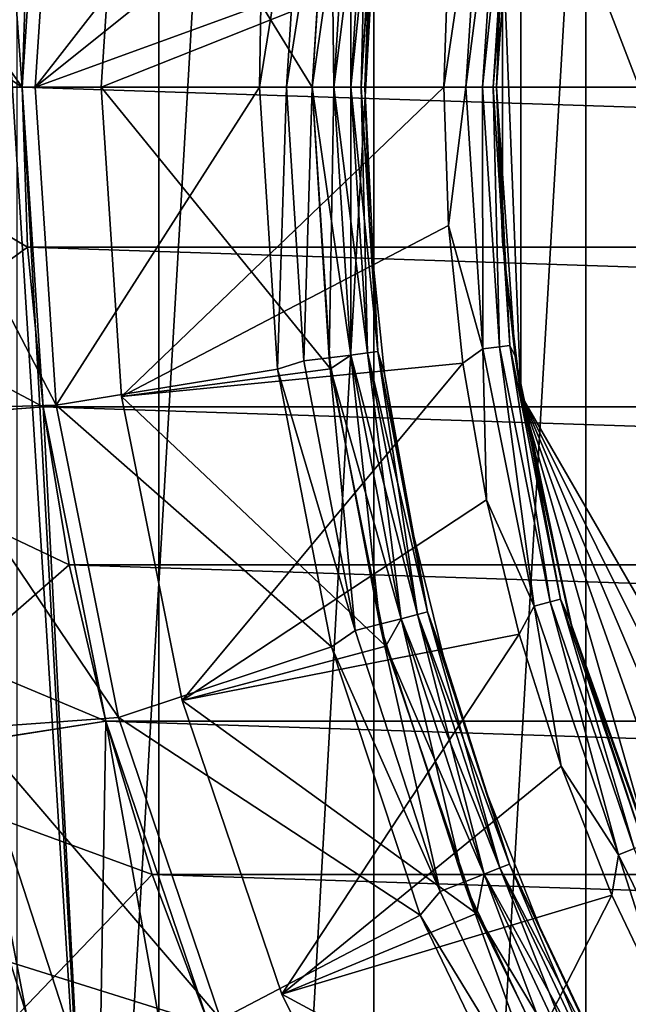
# Model space of a CAD drawing. Header units: millimetres. Extents: x -139 to 106, y -8 to 139.
# Tile 252 of 459: x -9.31 to -7, y 66.81 to 70.54. Entities that reach past the tile are written whole.
import ezdxf

# ---------------------------------------------------------------- set-up
doc = ezdxf.new("R2010")
doc.units = ezdxf.units.MM
doc.header["$LTSCALE"] = 53.842063
for name, color, linetype in [('156', 7, 'CONTINUOUS'), ('157', 7, 'CONTINUOUS'), ('160', 7, 'CONTINUOUS'), ('161', 7, 'CONTINUOUS'), ('162', 7, 'CONTINUOUS'), ('163', 7, 'CONTINUOUS'), ('164', 7, 'CONTINUOUS'), ('269', 7, 'CONTINUOUS'), ('271', 7, 'CONTINUOUS'), ('277', 7, 'CONTINUOUS'), ('278', 7, 'CONTINUOUS'), ('279', 7, 'CONTINUOUS'), ('284', 7, 'CONTINUOUS'), ('285', 7, 'CONTINUOUS'), ('286', 7, 'CONTINUOUS'), ('287', 7, 'CONTINUOUS'), ('288', 7, 'CONTINUOUS'), ('289', 7, 'CONTINUOUS'), ('290', 7, 'CONTINUOUS'), ('291', 7, 'CONTINUOUS'), ('292', 7, 'CONTINUOUS'), ('293', 7, 'CONTINUOUS'), ('294', 7, 'CONTINUOUS'), ('295', 7, 'CONTINUOUS'), ('296', 7, 'CONTINUOUS'), ('297', 7, 'CONTINUOUS'), ('298', 7, 'CONTINUOUS'), ('299', 7, 'CONTINUOUS'), ('300', 7, 'CONTINUOUS'), ('39', 7, 'CONTINUOUS'), ('497', 7, 'CONTINUOUS'), ('499', 7, 'CONTINUOUS'), ('96', 7, 'CONTINUOUS')]:
    doc.layers.add(name, color=color, linetype=linetype)

msp = doc.modelspace()

# ---------------------------------------------------------------- linework, layer by layer
at = {"layer": '156', "color": 7, "linetype": 'CONTINUOUS', "true_color": 0x33ccff}
for points in [[(-9.2801, 70.8961, -40), (9.3, 70.2879, -40), (-9.3, 70.2879, -40), (-9.2801, 70.8961, -40)], [(9.2801, 70.8961, -40), (9.3, 70.2879, -40), (-9.2801, 70.8961, -40), (9.2801, 70.8961, -40)], [(-9.3, 70.2879, -40), (9.3, 70.2879, -40), (9.2801, 69.6797, -40), (-9.3, 70.2879, -40)], [(-9.2801, 69.6797, -40), (-9.3, 70.2879, -40), (9.2801, 69.6797, -40), (-9.2801, 69.6797, -40)], [(-9.2204, 69.074, -40), (-9.2801, 69.6797, -40), (9.2204, 69.074, -40), (-9.2204, 69.074, -40)], [(9.2204, 69.074, -40), (-9.2801, 69.6797, -40), (9.2801, 69.6797, -40), (9.2204, 69.074, -40)], [(-9.1213, 68.4735, -40), (-9.2204, 69.074, -40), (9.1213, 68.4735, -40), (-9.1213, 68.4735, -40)], [(9.1213, 68.4735, -40), (-9.2204, 69.074, -40), (9.2204, 69.074, -40), (9.1213, 68.4735, -40)], [(-8.9831, 67.8809, -40), (-9.1213, 68.4735, -40), (8.9831, 67.8809, -40), (-8.9831, 67.8809, -40)], [(8.9831, 67.8809, -40), (-9.1213, 68.4735, -40), (9.1213, 68.4735, -40), (8.9831, 67.8809, -40)], [(-8.8065, 67.2985, -40), (-8.9831, 67.8809, -40), (8.8065, 67.2985, -40), (-8.8065, 67.2985, -40)], [(8.8065, 67.2985, -40), (-8.9831, 67.8809, -40), (8.9831, 67.8809, -40), (8.8065, 67.2985, -40)], [(-8.5921, 66.7289, -40), (-8.8065, 67.2985, -40), (8.5921, 66.7289, -40), (-8.5921, 66.7289, -40)], [(8.5921, 66.7289, -40), (-8.8065, 67.2985, -40), (8.8065, 67.2985, -40), (8.5921, 66.7289, -40)]]:
    msp.add_3dface(points, dxfattribs=at)
at = {"layer": '157', "color": 7, "linetype": 'CONTINUOUS', "true_color": 0x33ccff}
for points in [[(-9.3, 70.2879, -40), (-9.2801, 69.6797, -40), (-10.3, 70.2879, -39), (-9.3, 70.2879, -40)], [(-10.3, 70.2879, -39), (-9.2801, 69.6797, -40), (-10.2188, 68.997, -39), (-10.3, 70.2879, -39)], [(-9.2801, 69.6797, -40), (-9.2204, 69.074, -40), (-10.2188, 68.997, -39), (-9.2801, 69.6797, -40)], [(-9.2204, 69.074, -40), (-9.1213, 68.4735, -40), (-10.2188, 68.997, -39), (-9.2204, 69.074, -40)], [(-10.2188, 68.997, -39), (-9.1213, 68.4735, -40), (-9.9764, 67.7264, -39), (-10.2188, 68.997, -39)], [(-9.1213, 68.4735, -40), (-8.9831, 67.8809, -40), (-9.9764, 67.7264, -39), (-9.1213, 68.4735, -40)], [(-8.9831, 67.8809, -40), (-8.8065, 67.2985, -40), (-9.9764, 67.7264, -39), (-8.9831, 67.8809, -40)], [(-9.9764, 67.7264, -39), (-8.8065, 67.2985, -40), (-9.5767, 66.4962, -39), (-9.9764, 67.7264, -39)], [(-8.8065, 67.2985, -40), (-8.5921, 66.7289, -40), (-9.5767, 66.4962, -39), (-8.8065, 67.2985, -40)]]:
    msp.add_3dface(points, dxfattribs=at)
at = {"layer": '160', "color": 7, "linetype": 'CONTINUOUS', "true_color": 0x33ccff}
for points in [[(-9.3, 70.2879, -40), (-10.3, 70.2879, -39), (-10.2188, 71.5788, -39), (-9.3, 70.2879, -40)], [(-9.2801, 70.8961, -40), (-9.3, 70.2879, -40), (-10.2188, 71.5788, -39), (-9.2801, 70.8961, -40)]]:
    msp.add_3dface(points, dxfattribs=at)
at = {"layer": '161', "color": 7, "linetype": 'CONTINUOUS', "true_color": 0x33ccff}
for points in [[(-9.5767, 66.4961, -32), (-9.0259, 65.3258, -32), (-9.5767, 74.0796, -32), (-9.5767, 66.4961, -32)], [(-9.5767, 74.0796, -32), (-9.0259, 65.3258, -32), (-9.3, 70.2879, -32), (-9.5767, 74.0796, -32)], [(-9.2204, 71.5018, -32), (-9.5767, 74.0796, -32), (-9.3, 70.2879, -32), (-9.2204, 71.5018, -32)], [(-9.3, 70.2879, -32), (-9.0259, 65.3258, -32), (-9.2204, 69.074, -32), (-9.3, 70.2879, -32)], [(-9.2204, 69.074, -32), (-9.0259, 65.3258, -32), (-8.9831, 67.8808, -32), (-9.2204, 69.074, -32)], [(-9.0259, 65.3258, -32), (-8.3329, 64.2338, -32), (-8.9831, 67.8808, -32), (-9.0259, 65.3258, -32)], [(-8.9831, 67.8808, -32), (-8.3329, 64.2338, -32), (-8.592, 66.7289, -32), (-8.9831, 67.8808, -32)]]:
    msp.add_3dface(points, dxfattribs=at)
at = {"layer": '162', "color": 7, "linetype": 'CONTINUOUS', "true_color": 0x33ccff}
for points in [[(-9.2204, 71.5018, -32), (-9.3, 70.2879, -32), (-9.2204, 71.5018, -30), (-9.2204, 71.5018, -32)], [(-9.3, 70.2879, -32), (-9.3, 70.2879, -30), (-9.2204, 71.5018, -30), (-9.3, 70.2879, -32)]]:
    msp.add_3dface(points, dxfattribs=at)
at = {"layer": '163', "color": 7, "linetype": 'CONTINUOUS', "true_color": 0x33ccff}
for points in [[(-9.3, 70.2879, -32), (-9.2204, 69.074, -32), (-9.3, 70.2879, -30), (-9.3, 70.2879, -32)], [(-9.3, 70.2879, -30), (-9.2204, 69.074, -32), (-9.2204, 69.0739, -30), (-9.3, 70.2879, -30)], [(-9.2204, 69.074, -32), (-8.9831, 67.8808, -32), (-9.2204, 69.0739, -30), (-9.2204, 69.074, -32)], [(-9.2204, 69.0739, -30), (-8.9831, 67.8808, -32), (-8.9831, 67.8808, -30), (-9.2204, 69.0739, -30)], [(-8.9831, 67.8808, -32), (-8.592, 66.7289, -32), (-8.9831, 67.8808, -30), (-8.9831, 67.8808, -32)], [(-8.9831, 67.8808, -30), (-8.592, 66.7289, -32), (-8.592, 66.7288, -30), (-8.9831, 67.8808, -30)]]:
    msp.add_3dface(points, dxfattribs=at)
at = {"layer": '164', "color": 7, "linetype": 'CONTINUOUS', "true_color": 0x33ccff}
for points in [[(-11.4161, 71.6741, -30), (-9.3, 70.2879, -30), (-11.5, 70.2879, -30), (-11.4161, 71.6741, -30)], [(-9.2204, 71.5018, -30), (-9.3, 70.2879, -30), (-11.4161, 71.6741, -30), (-9.2204, 71.5018, -30)], [(-9.3, 70.2879, -30), (-9.2204, 69.0739, -30), (-11.5, 70.2879, -30), (-9.3, 70.2879, -30)], [(-11.5, 70.2879, -30), (-9.2204, 69.0739, -30), (-11.4161, 68.9017, -30), (-11.5, 70.2879, -30)], [(-9.2204, 69.0739, -30), (-8.9831, 67.8808, -30), (-11.4161, 68.9017, -30), (-9.2204, 69.0739, -30)], [(-11.4161, 68.9017, -30), (-8.9831, 67.8808, -30), (-11.1658, 67.5356, -30), (-11.4161, 68.9017, -30)], [(-8.9831, 67.8808, -30), (-8.592, 66.7288, -30), (-11.1658, 67.5356, -30), (-8.9831, 67.8808, -30)], [(-11.1658, 67.5356, -30), (-8.592, 66.7288, -30), (-10.7527, 66.2099, -30), (-11.1658, 67.5356, -30)]]:
    msp.add_3dface(points, dxfattribs=at)
at = {"layer": '269', "color": 7, "linetype": 'CONTINUOUS', "true_color": 0xffff99}
for points in [[(-7.4085, 71.456, 54), (-4.7159, 64.456, 54), (-4.7159, 76.1197, 54), (-7.4085, 71.456, 54)], [(-7.4771, 70.8738, 54), (-7.4085, 69.1197, 54), (-7.4085, 71.456, 54), (-7.4771, 70.8738, 54)], [(-7.4085, 69.1197, 54), (-4.7159, 64.456, 54), (-7.4085, 71.456, 54), (-7.4085, 69.1197, 54)], [(-7.5, 70.2879, 54), (-7.4771, 69.702, 54), (-7.4771, 70.8738, 54), (-7.5, 70.2879, 54)], [(-7.4771, 69.702, 54), (-7.4085, 69.1197, 54), (-7.4771, 70.8738, 54), (-7.4771, 69.702, 54)]]:
    msp.add_3dface(points, dxfattribs=at)
at = {"layer": '271', "color": 7, "linetype": 'CONTINUOUS', "true_color": 0xffff99}
for points in [[(-7.5, 70.2879, 46.2309), (-7.4771, 70.8738, 54), (-7.4301, 71.3092, 46.2309), (-7.5, 70.2879, 46.2309)], [(-7.5, 70.2879, 54), (-7.4771, 70.8738, 54), (-7.5, 70.2879, 46.2309), (-7.5, 70.2879, 54)]]:
    msp.add_3dface(points, dxfattribs=at)
at = {"layer": '277', "color": 7, "linetype": 'CONTINUOUS', "true_color": 0xffff99}
for points in [[(-7.4771, 69.702, 54), (-7.5, 70.2879, 54), (-7.4301, 69.2666, 46.2309), (-7.4771, 69.702, 54)], [(-7.5, 70.2879, 54), (-7.5, 70.2879, 46.2309), (-7.4301, 69.2666, 46.2309), (-7.5, 70.2879, 54)], [(-7.4085, 69.1197, 54), (-7.4771, 69.702, 54), (-7.4085, 69.1197, 47), (-7.4085, 69.1197, 54)], [(-7.4771, 69.702, 54), (-7.4301, 69.2666, 46.2309), (-7.4085, 69.1197, 47), (-7.4771, 69.702, 54)], [(-7.4301, 69.2666, 46.2309), (-7.2219, 68.2644, 46.2309), (-7.4085, 69.1197, 47), (-7.4301, 69.2666, 46.2309)], [(-7.4085, 69.1197, 47), (-7.2219, 68.2644, 46.2309), (-7.2104, 68.2239, 47), (-7.4085, 69.1197, 47)], [(-7.2219, 68.2644, 46.2309), (-6.8791, 67.2999, 46.2309), (-7.2104, 68.2239, 47), (-7.2219, 68.2644, 46.2309)], [(-7.2104, 68.2239, 47), (-6.8791, 67.2999, 46.2309), (-6.9044, 67.3589, 47), (-7.2104, 68.2239, 47)]]:
    msp.add_3dface(points, dxfattribs=at)
at = {"layer": '278', "color": 7, "linetype": 'CONTINUOUS', "true_color": 0xffff99}
for points in [[(-4.7159, 64.456, 47), (-7.4085, 69.1197, 47), (-5.3927, 65.0755, 47), (-4.7159, 64.456, 47)], [(-7.4085, 69.1197, 47), (-7.2104, 68.2239, 47), (-6.9044, 67.3589, 47), (-7.4085, 69.1197, 47)], [(-7.4085, 69.1197, 47), (-6.9044, 67.3589, 47), (-6.4952, 66.5379, 47), (-7.4085, 69.1197, 47)], [(-7.4085, 69.1197, 47), (-6.4952, 66.5379, 47), (-5.9888, 65.773, 47), (-7.4085, 69.1197, 47)], [(-7.4085, 69.1197, 47), (-5.9888, 65.773, 47), (-5.3927, 65.0755, 47), (-7.4085, 69.1197, 47)]]:
    msp.add_3dface(points, dxfattribs=at)
at = {"layer": '279', "color": 7, "linetype": 'CONTINUOUS', "true_color": 0xffff99}
for points in [[(-4.7159, 64.456, 54), (-7.4085, 69.1197, 54), (-7.4085, 69.1197, 47), (-4.7159, 64.456, 54)], [(-4.7159, 64.456, 47), (-4.7159, 64.456, 54), (-7.4085, 69.1197, 47), (-4.7159, 64.456, 47)]]:
    msp.add_3dface(points, dxfattribs=at)
at = {"layer": '284', "color": 7, "linetype": 'CONTINUOUS', "true_color": 0xffff99}
for points in [[(-7.7, 70.2879, 45.8845), (-7.682, 69.7624, 45.8845), (-7.6173, 70.2879, 45.9479), (-7.7, 70.2879, 45.8845)], [(-7.6173, 70.2879, 45.9479), (-7.682, 69.7624, 45.8845), (-7.5521, 69.2936, 45.9479), (-7.6173, 70.2879, 45.9479)], [(-7.6173, 70.2879, 45.9479), (-7.5521, 69.2936, 45.9479), (-7.5536, 70.2879, 46.0308), (-7.6173, 70.2879, 45.9479)], [(-7.5536, 70.2879, 46.0308), (-7.5521, 69.2936, 45.9479), (-7.489, 69.3019, 46.0308), (-7.5536, 70.2879, 46.0308)], [(-7.5536, 70.2879, 46.0308), (-7.489, 69.3019, 46.0308), (-7.5136, 70.2879, 46.1274), (-7.5536, 70.2879, 46.0308)], [(-7.5, 70.2879, 46.2309), (-7.5136, 70.2879, 46.1274), (-7.4493, 69.3072, 46.1274), (-7.5, 70.2879, 46.2309)], [(-7.5136, 70.2879, 46.1274), (-7.489, 69.3019, 46.0308), (-7.4493, 69.3072, 46.1274), (-7.5136, 70.2879, 46.1274)], [(-7.4301, 69.2666, 46.2309), (-7.5, 70.2879, 46.2309), (-7.4493, 69.3072, 46.1274), (-7.4301, 69.2666, 46.2309)], [(-7.682, 69.7624, 45.8845), (-7.6283, 69.2394, 45.8845), (-7.5521, 69.2936, 45.9479), (-7.682, 69.7624, 45.8845)], [(-7.6283, 69.2394, 45.8845), (-7.5389, 68.7213, 45.8845), (-7.5521, 69.2936, 45.9479), (-7.6283, 69.2394, 45.8845)], [(-7.5521, 69.2936, 45.9479), (-7.3578, 68.3164, 45.9479), (-7.489, 69.3019, 46.0308), (-7.5521, 69.2936, 45.9479)], [(-7.5521, 69.2936, 45.9479), (-7.5389, 68.7213, 45.8845), (-7.3578, 68.3164, 45.9479), (-7.5521, 69.2936, 45.9479)], [(-7.489, 69.3019, 46.0308), (-7.2963, 68.3329, 46.0308), (-7.4493, 69.3072, 46.1274), (-7.489, 69.3019, 46.0308)], [(-7.489, 69.3019, 46.0308), (-7.3578, 68.3164, 45.9479), (-7.2963, 68.3329, 46.0308), (-7.489, 69.3019, 46.0308)], [(-7.4301, 69.2666, 46.2309), (-7.4493, 69.3072, 46.1274), (-7.2576, 68.3432, 46.1274), (-7.4301, 69.2666, 46.2309)], [(-7.4493, 69.3072, 46.1274), (-7.2963, 68.3329, 46.0308), (-7.2576, 68.3432, 46.1274), (-7.4493, 69.3072, 46.1274)], [(-7.2219, 68.2644, 46.2309), (-7.4301, 69.2666, 46.2309), (-7.2576, 68.3432, 46.1274), (-7.2219, 68.2644, 46.2309)], [(-7.5389, 68.7213, 45.8845), (-7.4145, 68.2105, 45.8845), (-7.3578, 68.3164, 45.9479), (-7.5389, 68.7213, 45.8845)], [(-7.2963, 68.3329, 46.0308), (-6.9787, 67.3972, 46.0308), (-7.2576, 68.3432, 46.1274), (-7.2963, 68.3329, 46.0308)], [(-7.2219, 68.2644, 46.2309), (-7.2576, 68.3432, 46.1274), (-6.9417, 67.4126, 46.1274), (-7.2219, 68.2644, 46.2309)], [(-7.2576, 68.3432, 46.1274), (-6.9787, 67.3972, 46.0308), (-6.9417, 67.4126, 46.1274), (-7.2576, 68.3432, 46.1274)], [(-7.4145, 68.2105, 45.8845), (-7.2554, 67.7093, 45.8845), (-7.3578, 68.3164, 45.9479), (-7.4145, 68.2105, 45.8845)], [(-7.3578, 68.3164, 45.9479), (-7.0375, 67.3729, 45.9479), (-7.2963, 68.3329, 46.0308), (-7.3578, 68.3164, 45.9479)], [(-7.3578, 68.3164, 45.9479), (-7.2554, 67.7093, 45.8845), (-7.0375, 67.3729, 45.9479), (-7.3578, 68.3164, 45.9479)], [(-7.2963, 68.3329, 46.0308), (-7.0375, 67.3729, 45.9479), (-6.9787, 67.3972, 46.0308), (-7.2963, 68.3329, 46.0308)], [(-6.8791, 67.2999, 46.2309), (-7.2219, 68.2644, 46.2309), (-6.9417, 67.4126, 46.1274), (-6.8791, 67.2999, 46.2309)], [(-7.2554, 67.7093, 45.8845), (-7.0625, 67.2202, 45.8845), (-7.0375, 67.3729, 45.9479), (-7.2554, 67.7093, 45.8845)], [(-7.0625, 67.2202, 45.8845), (-6.8367, 66.7454, 45.8845), (-7.0375, 67.3729, 45.9479), (-7.0625, 67.2202, 45.8845)], [(-7.0375, 67.3729, 45.9479), (-6.5968, 66.4792, 45.9479), (-6.9787, 67.3972, 46.0308), (-7.0375, 67.3729, 45.9479)], [(-7.0375, 67.3729, 45.9479), (-6.8367, 66.7454, 45.8845), (-6.5968, 66.4792, 45.9479), (-7.0375, 67.3729, 45.9479)]]:
    msp.add_3dface(points, dxfattribs=at)
at = {"layer": '285', "color": 7, "linetype": 'CONTINUOUS', "true_color": 0xffff99}
for points in [[(-8.923, 69.1131, 45.134), (-7.7, 70.2879, 45.8845), (-9, 70.2879, 45.134), (-8.923, 69.1131, 45.134)], [(-7.682, 69.7624, 45.8845), (-7.7, 70.2879, 45.8845), (-8.923, 69.1131, 45.134), (-7.682, 69.7624, 45.8845)], [(-7.6283, 69.2394, 45.8845), (-7.682, 69.7624, 45.8845), (-8.923, 69.1131, 45.134), (-7.6283, 69.2394, 45.8845)], [(-8.6933, 67.9584, 45.134), (-7.6283, 69.2394, 45.8845), (-8.923, 69.1131, 45.134), (-8.6933, 67.9584, 45.134)], [(-7.5389, 68.7213, 45.8845), (-7.6283, 69.2394, 45.8845), (-8.6933, 67.9584, 45.134), (-7.5389, 68.7213, 45.8845)], [(-7.4145, 68.2105, 45.8845), (-7.5389, 68.7213, 45.8845), (-8.6933, 67.9584, 45.134), (-7.4145, 68.2105, 45.8845)], [(-8.3149, 66.8437, 45.134), (-7.4145, 68.2105, 45.8845), (-8.6933, 67.9584, 45.134), (-8.3149, 66.8437, 45.134)], [(-7.2554, 67.7093, 45.8845), (-7.4145, 68.2105, 45.8845), (-8.3149, 66.8437, 45.134), (-7.2554, 67.7093, 45.8845)], [(-7.0625, 67.2202, 45.8845), (-7.2554, 67.7093, 45.8845), (-8.3149, 66.8437, 45.134), (-7.0625, 67.2202, 45.8845)], [(-7.7942, 65.7879, 45.134), (-7.0625, 67.2202, 45.8845), (-8.3149, 66.8437, 45.134), (-7.7942, 65.7879, 45.134)], [(-6.8367, 66.7454, 45.8845), (-7.0625, 67.2202, 45.8845), (-7.7942, 65.7879, 45.134), (-6.8367, 66.7454, 45.8845)]]:
    msp.add_3dface(points, dxfattribs=at)
at = {"layer": '286', "color": 7, "linetype": 'CONTINUOUS', "true_color": 0xffff99}
for points in [[(-8.923, 71.4627, 45.134), (-9, 70.2879, 45.134), (-7.682, 70.8134, 45.8845), (-8.923, 71.4627, 45.134)], [(-9, 70.2879, 45.134), (-7.7, 70.2879, 45.8845), (-7.682, 70.8134, 45.8845), (-9, 70.2879, 45.134)]]:
    msp.add_3dface(points, dxfattribs=at)
at = {"layer": '287', "color": 7, "linetype": 'CONTINUOUS', "true_color": 0xffff99}
for points in [[(-7.5, 70.2879, 46.2309), (-7.4301, 71.3092, 46.2309), (-7.5136, 70.2879, 46.1274), (-7.5, 70.2879, 46.2309)], [(-7.5136, 70.2879, 46.1274), (-7.4301, 71.3092, 46.2309), (-7.4493, 71.2686, 46.1274), (-7.5136, 70.2879, 46.1274)], [(-7.7, 70.2879, 45.8845), (-7.6173, 70.2879, 45.9479), (-7.5521, 71.2822, 45.9479), (-7.7, 70.2879, 45.8845)], [(-7.682, 70.8134, 45.8845), (-7.7, 70.2879, 45.8845), (-7.5521, 71.2822, 45.9479), (-7.682, 70.8134, 45.8845)], [(-7.5521, 71.2822, 45.9479), (-7.6173, 70.2879, 45.9479), (-7.489, 71.2738, 46.0308), (-7.5521, 71.2822, 45.9479)], [(-7.6173, 70.2879, 45.9479), (-7.5536, 70.2879, 46.0308), (-7.489, 71.2738, 46.0308), (-7.6173, 70.2879, 45.9479)], [(-7.489, 71.2738, 46.0308), (-7.5536, 70.2879, 46.0308), (-7.4493, 71.2686, 46.1274), (-7.489, 71.2738, 46.0308)], [(-7.5536, 70.2879, 46.0308), (-7.5136, 70.2879, 46.1274), (-7.4493, 71.2686, 46.1274), (-7.5536, 70.2879, 46.0308)]]:
    msp.add_3dface(points, dxfattribs=at)
at = {"layer": '288', "color": 7, "linetype": 'CONTINUOUS', "true_color": 0xffff99}
for points in [[(-9, 70.2879, 45.134), (-8.923, 71.4627, 45.134), (-9, 70.2879, 39.0773), (-9, 70.2879, 45.134)], [(-9, 70.2879, 39.0773), (-8.923, 71.4627, 45.134), (-8.923, 71.4627, 39.0773), (-9, 70.2879, 39.0773)]]:
    msp.add_3dface(points, dxfattribs=at)
at = {"layer": '289', "color": 7, "linetype": 'CONTINUOUS', "true_color": 0xffff99}
for points in [[(-8.923, 69.1131, 45.134), (-9, 70.2879, 45.134), (-8.923, 69.1131, 39.0773), (-8.923, 69.1131, 45.134)], [(-9, 70.2879, 45.134), (-9, 70.2879, 39.0773), (-8.923, 69.1131, 39.0773), (-9, 70.2879, 45.134)], [(-8.6933, 67.9584, 45.134), (-8.923, 69.1131, 45.134), (-8.6933, 67.9584, 39.0773), (-8.6933, 67.9584, 45.134)], [(-8.6933, 67.9584, 39.0773), (-8.923, 69.1131, 45.134), (-8.923, 69.1131, 39.0773), (-8.6933, 67.9584, 39.0773)], [(-8.3149, 66.8437, 45.134), (-8.6933, 67.9584, 45.134), (-8.3149, 66.8437, 39.0773), (-8.3149, 66.8437, 45.134)], [(-8.3149, 66.8437, 39.0773), (-8.6933, 67.9584, 45.134), (-8.6933, 67.9584, 39.0773), (-8.3149, 66.8437, 39.0773)], [(-7.7942, 65.7879, 45.134), (-8.3149, 66.8437, 45.134), (-7.7942, 65.7879, 39.0773), (-7.7942, 65.7879, 45.134)], [(-7.7942, 65.7879, 39.0773), (-8.3149, 66.8437, 45.134), (-8.3149, 66.8437, 39.0773), (-7.7942, 65.7879, 39.0773)]]:
    msp.add_3dface(points, dxfattribs=at)
at = {"layer": '290', "color": 7, "linetype": 'CONTINUOUS', "true_color": 0xffff99}
for points in [[(-8.923, 69.1131, 39.0773), (-9, 70.2879, 39.0773), (-8.1298, 69.2176, 38.6155), (-8.923, 69.1131, 39.0773)], [(-8.1298, 69.2176, 38.6155), (-9, 70.2879, 39.0773), (-8.2, 70.2879, 38.6155), (-8.1298, 69.2176, 38.6155)], [(-7.9206, 68.1656, 38.6155), (-8.923, 69.1131, 39.0773), (-8.1298, 69.2176, 38.6155), (-7.9206, 68.1656, 38.6155)], [(-8.6933, 67.9584, 39.0773), (-8.923, 69.1131, 39.0773), (-7.9206, 68.1656, 38.6155), (-8.6933, 67.9584, 39.0773)], [(-7.5758, 67.1499, 38.6155), (-8.6933, 67.9584, 39.0773), (-7.9206, 68.1656, 38.6155), (-7.5758, 67.1499, 38.6155)], [(-8.3149, 66.8437, 39.0773), (-8.6933, 67.9584, 39.0773), (-7.5758, 67.1499, 38.6155), (-8.3149, 66.8437, 39.0773)], [(-7.1014, 66.1879, 38.6155), (-8.3149, 66.8437, 39.0773), (-7.5758, 67.1499, 38.6155), (-7.1014, 66.1879, 38.6155)], [(-7.7942, 65.7879, 39.0773), (-8.3149, 66.8437, 39.0773), (-7.1014, 66.1879, 38.6155), (-7.7942, 65.7879, 39.0773)]]:
    msp.add_3dface(points, dxfattribs=at)
at = {"layer": '291', "color": 7, "linetype": 'CONTINUOUS', "true_color": 0xffff99}
for points in [[(-8.1298, 69.2176, 38.6155), (-8.2, 70.2879, 38.6155), (-8.0532, 69.2705, 38.5519), (-8.1298, 69.2176, 38.6155)], [(-8.2, 70.2879, 38.6155), (-8.1172, 70.2879, 38.5519), (-8.0532, 69.2705, 38.5519), (-8.2, 70.2879, 38.6155)], [(-8.0535, 70.2879, 38.469), (-7.99, 69.2785, 38.469), (-8.1172, 70.2879, 38.5519), (-8.0535, 70.2879, 38.469)], [(-8.1172, 70.2879, 38.5519), (-7.99, 69.2785, 38.469), (-8.0532, 69.2705, 38.5519), (-8.1172, 70.2879, 38.5519)], [(-8.0136, 70.2879, 38.3724), (-7.9504, 69.2835, 38.3724), (-8.0535, 70.2879, 38.469), (-8.0136, 70.2879, 38.3724)], [(-8.0535, 70.2879, 38.469), (-7.9504, 69.2835, 38.3724), (-7.99, 69.2785, 38.469), (-8.0535, 70.2879, 38.469)], [(-8, 70.2879, 38.2691), (-7.9814, 69.742, 38.2691), (-8.0136, 70.2879, 38.3724), (-8, 70.2879, 38.2691)], [(-8.0136, 70.2879, 38.3724), (-7.9814, 69.742, 38.2691), (-7.9504, 69.2835, 38.3724), (-8.0136, 70.2879, 38.3724)], [(-7.9814, 69.742, 38.2691), (-7.9255, 69.1986, 38.2691), (-7.9504, 69.2835, 38.3724), (-7.9814, 69.742, 38.2691)], [(-7.99, 69.2785, 38.469), (-7.8005, 68.2851, 38.469), (-8.0532, 69.2705, 38.5519), (-7.99, 69.2785, 38.469)], [(-7.9504, 69.2835, 38.3724), (-7.7618, 68.295, 38.3724), (-7.99, 69.2785, 38.469), (-7.9504, 69.2835, 38.3724)], [(-7.99, 69.2785, 38.469), (-7.7618, 68.295, 38.3724), (-7.8005, 68.2851, 38.469), (-7.99, 69.2785, 38.469)], [(-7.9255, 69.1986, 38.2691), (-7.8327, 68.6602, 38.2691), (-7.9504, 69.2835, 38.3724), (-7.9255, 69.1986, 38.2691)], [(-7.9504, 69.2835, 38.3724), (-7.8327, 68.6602, 38.2691), (-7.7618, 68.295, 38.3724), (-7.9504, 69.2835, 38.3724)], [(-8.1298, 69.2176, 38.6155), (-8.0532, 69.2705, 38.5519), (-7.8621, 68.2692, 38.5519), (-8.1298, 69.2176, 38.6155)], [(-8.0532, 69.2705, 38.5519), (-7.8005, 68.2851, 38.469), (-7.8621, 68.2692, 38.5519), (-8.0532, 69.2705, 38.5519)], [(-7.9206, 68.1656, 38.6155), (-8.1298, 69.2176, 38.6155), (-7.8621, 68.2692, 38.5519), (-7.9206, 68.1656, 38.6155)], [(-7.8327, 68.6602, 38.2691), (-7.7033, 68.1295, 38.2691), (-7.7618, 68.295, 38.3724), (-7.8327, 68.6602, 38.2691)], [(-7.9206, 68.1656, 38.6155), (-7.8621, 68.2692, 38.5519), (-7.5471, 67.2998, 38.5519), (-7.9206, 68.1656, 38.6155)], [(-7.8005, 68.2851, 38.469), (-7.488, 67.3232, 38.469), (-7.8621, 68.2692, 38.5519), (-7.8005, 68.2851, 38.469)], [(-7.8621, 68.2692, 38.5519), (-7.488, 67.3232, 38.469), (-7.5471, 67.2998, 38.5519), (-7.8621, 68.2692, 38.5519)], [(-7.7618, 68.295, 38.3724), (-7.4508, 67.3379, 38.3724), (-7.8005, 68.2851, 38.469), (-7.7618, 68.295, 38.3724)], [(-7.8005, 68.2851, 38.469), (-7.4508, 67.3379, 38.3724), (-7.488, 67.3232, 38.469), (-7.8005, 68.2851, 38.469)], [(-7.7033, 68.1295, 38.2691), (-7.5381, 67.6089, 38.2691), (-7.7618, 68.295, 38.3724), (-7.7033, 68.1295, 38.2691)], [(-7.7618, 68.295, 38.3724), (-7.5381, 67.6089, 38.2691), (-7.4508, 67.3379, 38.3724), (-7.7618, 68.295, 38.3724)], [(-7.5758, 67.1499, 38.6155), (-7.9206, 68.1656, 38.6155), (-7.5471, 67.2998, 38.5519), (-7.5758, 67.1499, 38.6155)], [(-7.5381, 67.6089, 38.2691), (-7.3377, 67.1007, 38.2691), (-7.4508, 67.3379, 38.3724), (-7.5381, 67.6089, 38.2691)], [(-7.4508, 67.3379, 38.3724), (-7.0223, 66.4273, 38.3724), (-7.488, 67.3232, 38.469), (-7.4508, 67.3379, 38.3724)], [(-7.3377, 67.1007, 38.2691), (-7.1031, 66.6074, 38.2691), (-7.4508, 67.3379, 38.3724), (-7.3377, 67.1007, 38.2691)], [(-7.4508, 67.3379, 38.3724), (-7.1031, 66.6074, 38.2691), (-7.0223, 66.4273, 38.3724), (-7.4508, 67.3379, 38.3724)], [(-7.5758, 67.1499, 38.6155), (-7.5471, 67.2998, 38.5519), (-7.1131, 66.3774, 38.5519), (-7.5758, 67.1499, 38.6155)], [(-7.488, 67.3232, 38.469), (-7.0574, 66.4081, 38.469), (-7.5471, 67.2998, 38.5519), (-7.488, 67.3232, 38.469)], [(-7.5471, 67.2998, 38.5519), (-7.0574, 66.4081, 38.469), (-7.1131, 66.3774, 38.5519), (-7.5471, 67.2998, 38.5519)], [(-7.488, 67.3232, 38.469), (-7.0223, 66.4273, 38.3724), (-7.0574, 66.4081, 38.469), (-7.488, 67.3232, 38.469)], [(-7.1014, 66.1879, 38.6155), (-7.5758, 67.1499, 38.6155), (-7.1131, 66.3774, 38.5519), (-7.1014, 66.1879, 38.6155)]]:
    msp.add_3dface(points, dxfattribs=at)
at = {"layer": '292', "color": 7, "linetype": 'CONTINUOUS', "true_color": 0xffff99}
for points in [[(-7.9814, 69.742, 38.2691), (-8, 70.2879, 38.2691), (-7.9814, 69.742, 36.9), (-7.9814, 69.742, 38.2691)], [(-7.9814, 69.742, 36.9), (-8, 70.2879, 38.2691), (-8, 70.2879, 36.9), (-7.9814, 69.742, 36.9)], [(-7.9255, 69.1986, 38.2691), (-7.9814, 69.742, 38.2691), (-7.9255, 69.1986, 36.9), (-7.9255, 69.1986, 38.2691)], [(-7.9255, 69.1986, 36.9), (-7.9814, 69.742, 38.2691), (-7.9814, 69.742, 36.9), (-7.9255, 69.1986, 36.9)], [(-7.8327, 68.6602, 38.2691), (-7.9255, 69.1986, 38.2691), (-7.8327, 68.6602, 36.9), (-7.8327, 68.6602, 38.2691)], [(-7.8327, 68.6602, 36.9), (-7.9255, 69.1986, 38.2691), (-7.9255, 69.1986, 36.9), (-7.8327, 68.6602, 36.9)], [(-7.7033, 68.1295, 38.2691), (-7.8327, 68.6602, 38.2691), (-7.7033, 68.1295, 36.9), (-7.7033, 68.1295, 38.2691)], [(-7.7033, 68.1295, 36.9), (-7.8327, 68.6602, 38.2691), (-7.8327, 68.6602, 36.9), (-7.7033, 68.1295, 36.9)], [(-7.5381, 67.6089, 38.2691), (-7.7033, 68.1295, 38.2691), (-7.5381, 67.6089, 36.9), (-7.5381, 67.6089, 38.2691)], [(-7.5381, 67.6089, 36.9), (-7.7033, 68.1295, 38.2691), (-7.7033, 68.1295, 36.9), (-7.5381, 67.6089, 36.9)], [(-7.3377, 67.1007, 38.2691), (-7.5381, 67.6089, 38.2691), (-7.3377, 67.1007, 36.9), (-7.3377, 67.1007, 38.2691)], [(-7.3377, 67.1007, 36.9), (-7.5381, 67.6089, 38.2691), (-7.5381, 67.6089, 36.9), (-7.3377, 67.1007, 36.9)], [(-7.1031, 66.6074, 38.2691), (-7.3377, 67.1007, 38.2691), (-7.1031, 66.6074, 36.9), (-7.1031, 66.6074, 38.2691)], [(-7.1031, 66.6074, 36.9), (-7.3377, 67.1007, 38.2691), (-7.3377, 67.1007, 36.9), (-7.1031, 66.6074, 36.9)]]:
    msp.add_3dface(points, dxfattribs=at)
at = {"layer": '293', "color": 7, "linetype": 'CONTINUOUS', "true_color": 0xffff99}
for points in [[(-8, 70.2879, 36.9), (-8, 70.2879, 38.2691), (-7.9813, 70.8338, 38.2691), (-8, 70.2879, 36.9)], [(-7.9813, 70.8338, 36.9), (-8, 70.2879, 36.9), (-7.9813, 70.8338, 38.2691), (-7.9813, 70.8338, 36.9)]]:
    msp.add_3dface(points, dxfattribs=at)
at = {"layer": '294', "color": 7, "linetype": 'CONTINUOUS', "true_color": 0xffff99}
for points in [[(-8.1172, 70.2879, 38.5519), (-8.2, 70.2879, 38.6155), (-8.1298, 71.3582, 38.6155), (-8.1172, 70.2879, 38.5519)], [(-8.0532, 71.3052, 38.5519), (-8.1172, 70.2879, 38.5519), (-8.1298, 71.3582, 38.6155), (-8.0532, 71.3052, 38.5519)], [(-8.0535, 70.2879, 38.469), (-8.1172, 70.2879, 38.5519), (-8.0532, 71.3052, 38.5519), (-8.0535, 70.2879, 38.469)], [(-7.99, 71.2973, 38.469), (-8.0535, 70.2879, 38.469), (-8.0532, 71.3052, 38.5519), (-7.99, 71.2973, 38.469)], [(-8.0136, 70.2879, 38.3724), (-8.0535, 70.2879, 38.469), (-7.99, 71.2973, 38.469), (-8.0136, 70.2879, 38.3724)], [(-7.9504, 71.2923, 38.3724), (-8.0136, 70.2879, 38.3724), (-7.99, 71.2973, 38.469), (-7.9504, 71.2923, 38.3724)], [(-8, 70.2879, 38.2691), (-8.0136, 70.2879, 38.3724), (-7.9504, 71.2923, 38.3724), (-8, 70.2879, 38.2691)], [(-7.9813, 70.8338, 38.2691), (-8, 70.2879, 38.2691), (-7.9504, 71.2923, 38.3724), (-7.9813, 70.8338, 38.2691)]]:
    msp.add_3dface(points, dxfattribs=at)
at = {"layer": '295', "color": 7, "linetype": 'CONTINUOUS', "true_color": 0xffff99}
for points in [[(-9, 70.2879, 39.0773), (-8.923, 71.4627, 39.0773), (-8.2, 70.2879, 38.6155), (-9, 70.2879, 39.0773)], [(-8.2, 70.2879, 38.6155), (-8.923, 71.4627, 39.0773), (-8.1298, 71.3582, 38.6155), (-8.2, 70.2879, 38.6155)]]:
    msp.add_3dface(points, dxfattribs=at)
at = {"layer": '296', "color": 7, "linetype": 'CONTINUOUS', "true_color": 0xffff99}
for points in [[(-8.3942, 70.5994, 36.5), (-8.4, 70.2879, 36.5), (-8.2315, 71.3278, 36.5135), (-8.3942, 70.5994, 36.5)], [(-8.2315, 71.3278, 36.5135), (-8.4, 70.2879, 36.5), (-8.2969, 70.2879, 36.5135), (-8.2315, 71.3278, 36.5135)], [(-8.2315, 71.3278, 36.5135), (-8.2969, 70.2879, 36.5135), (-8.1356, 71.3157, 36.5534), (-8.2315, 71.3278, 36.5135)], [(-8.1356, 71.3157, 36.5534), (-8.2969, 70.2879, 36.5135), (-8.2003, 70.2879, 36.5534), (-8.1356, 71.3157, 36.5534)], [(-8.1356, 71.3157, 36.5534), (-8.2003, 70.2879, 36.5534), (-8.0533, 71.3053, 36.617), (-8.1356, 71.3157, 36.5534)], [(-8.0533, 71.3053, 36.617), (-8.2003, 70.2879, 36.5534), (-8.1173, 70.2879, 36.617), (-8.0533, 71.3053, 36.617)], [(-8.0533, 71.3053, 36.617), (-8.1173, 70.2879, 36.617), (-7.9901, 71.2973, 36.6999), (-8.0533, 71.3053, 36.617)], [(-7.9901, 71.2973, 36.6999), (-8.1173, 70.2879, 36.617), (-8.0536, 70.2879, 36.6999), (-7.9901, 71.2973, 36.6999)], [(-7.9901, 71.2973, 36.6999), (-8.0536, 70.2879, 36.6999), (-7.9504, 71.2923, 36.7965), (-7.9901, 71.2973, 36.6999)], [(-7.9504, 71.2923, 36.7965), (-8.0536, 70.2879, 36.6999), (-8.0136, 70.2879, 36.7965), (-7.9504, 71.2923, 36.7965)], [(-7.9813, 70.8338, 36.9), (-7.9504, 71.2923, 36.7965), (-8.0136, 70.2879, 36.7965), (-7.9813, 70.8338, 36.9)], [(-8, 70.2879, 36.9), (-7.9813, 70.8338, 36.9), (-8.0136, 70.2879, 36.7965), (-8, 70.2879, 36.9)]]:
    msp.add_3dface(points, dxfattribs=at)
at = {"layer": '297', "color": 7, "linetype": 'CONTINUOUS', "true_color": 0xffff99}
for points in [[(-9.25, 70.2879, 36.5), (-8.3129, 71.4946, 36.5), (-9.1709, 71.4953, 36.5), (-9.25, 70.2879, 36.5)], [(-8.3703, 70.9939, 36.5), (-8.3129, 71.4946, 36.5), (-9.25, 70.2879, 36.5), (-8.3703, 70.9939, 36.5)], [(-8.3942, 70.5994, 36.5), (-8.3703, 70.9939, 36.5), (-9.25, 70.2879, 36.5), (-8.3942, 70.5994, 36.5)], [(-8.4, 70.2879, 36.5), (-8.3942, 70.5994, 36.5), (-9.25, 70.2879, 36.5), (-8.4, 70.2879, 36.5)], [(-9.1709, 69.0805, 36.5), (-8.4, 70.2879, 36.5), (-9.25, 70.2879, 36.5), (-9.1709, 69.0805, 36.5)], [(-8.4, 70.2879, 36.5), (-9.1709, 69.0805, 36.5), (-8.3314, 69.2169, 36.5), (-8.4, 70.2879, 36.5)], [(-8.3314, 69.2169, 36.5), (-9.1709, 69.0805, 36.5), (-8.1268, 68.1631, 36.5), (-8.3314, 69.2169, 36.5)], [(-9.1709, 69.0805, 36.5), (-8.9348, 67.8937, 36.5), (-8.1268, 68.1631, 36.5), (-9.1709, 69.0805, 36.5)], [(-8.1268, 68.1631, 36.5), (-8.9348, 67.8937, 36.5), (-7.7895, 67.1441, 36.5), (-8.1268, 68.1631, 36.5)], [(-8.9348, 67.8937, 36.5), (-8.5458, 66.748, 36.5), (-7.7895, 67.1441, 36.5), (-8.9348, 67.8937, 36.5)], [(-7.7895, 67.1441, 36.5), (-8.5458, 66.748, 36.5), (-7.325, 66.1763, 36.5), (-7.7895, 67.1441, 36.5)]]:
    msp.add_3dface(points, dxfattribs=at)
at = {"layer": '298', "color": 7, "linetype": 'CONTINUOUS', "true_color": 0xffff99}
for points in [[(-9.25, 70.2879, 35), (-9.1709, 69.0805, 35), (-9.25, 70.2879, 36.5), (-9.25, 70.2879, 35)], [(-9.1709, 69.0805, 35), (-9.1709, 69.0805, 36.5), (-9.25, 70.2879, 36.5), (-9.1709, 69.0805, 35)], [(-9.1709, 69.0805, 35), (-8.9348, 67.8938, 35), (-9.1709, 69.0805, 36.5), (-9.1709, 69.0805, 35)], [(-8.9348, 67.8938, 35), (-8.9348, 67.8937, 36.5), (-9.1709, 69.0805, 36.5), (-8.9348, 67.8938, 35)], [(-8.9348, 67.8938, 35), (-8.5459, 66.7481, 35), (-8.9348, 67.8937, 36.5), (-8.9348, 67.8938, 35)], [(-8.5459, 66.7481, 35), (-8.5458, 66.748, 36.5), (-8.9348, 67.8937, 36.5), (-8.5459, 66.7481, 35)]]:
    msp.add_3dface(points, dxfattribs=at)
at = {"layer": '299', "color": 7, "linetype": 'CONTINUOUS', "true_color": 0xffff99}
for points in [[(-9.1709, 71.4953, 35), (-9.25, 70.2879, 35), (-9.1709, 71.4953, 36.5), (-9.1709, 71.4953, 35)], [(-9.25, 70.2879, 35), (-9.25, 70.2879, 36.5), (-9.1709, 71.4953, 36.5), (-9.25, 70.2879, 35)]]:
    msp.add_3dface(points, dxfattribs=at)
at = {"layer": '300', "color": 7, "linetype": 'CONTINUOUS', "true_color": 0xffff99}
for points in [[(-8.2969, 70.2879, 36.5135), (-8.4, 70.2879, 36.5), (-8.3314, 69.2169, 36.5), (-8.2969, 70.2879, 36.5135)], [(-8.2969, 70.2879, 36.5135), (-8.3314, 69.2169, 36.5), (-8.2315, 69.248, 36.5135), (-8.2969, 70.2879, 36.5135)], [(-8.2003, 70.2879, 36.5534), (-8.2969, 70.2879, 36.5135), (-8.2315, 69.248, 36.5135), (-8.2003, 70.2879, 36.5534)], [(-8.2003, 70.2879, 36.5534), (-8.2315, 69.248, 36.5135), (-8.1356, 69.2601, 36.5534), (-8.2003, 70.2879, 36.5534)], [(-8.1173, 70.2879, 36.617), (-8.2003, 70.2879, 36.5534), (-8.1356, 69.2601, 36.5534), (-8.1173, 70.2879, 36.617)], [(-8.1173, 70.2879, 36.617), (-8.1356, 69.2601, 36.5534), (-8.0533, 69.2705, 36.617), (-8.1173, 70.2879, 36.617)], [(-8.0536, 70.2879, 36.6999), (-8.1173, 70.2879, 36.617), (-8.0533, 69.2705, 36.617), (-8.0536, 70.2879, 36.6999)], [(-8.0136, 70.2879, 36.7965), (-8.0536, 70.2879, 36.6999), (-7.9901, 69.2785, 36.6999), (-8.0136, 70.2879, 36.7965)], [(-8.0536, 70.2879, 36.6999), (-8.0533, 69.2705, 36.617), (-7.9901, 69.2785, 36.6999), (-8.0536, 70.2879, 36.6999)], [(-8, 70.2879, 36.9), (-8.0136, 70.2879, 36.7965), (-7.9504, 69.2835, 36.7965), (-8, 70.2879, 36.9)], [(-8.0136, 70.2879, 36.7965), (-7.9901, 69.2785, 36.6999), (-7.9504, 69.2835, 36.7965), (-8.0136, 70.2879, 36.7965)], [(-7.9814, 69.742, 36.9), (-8, 70.2879, 36.9), (-7.9504, 69.2835, 36.7965), (-7.9814, 69.742, 36.9)], [(-7.9255, 69.1986, 36.9), (-7.9814, 69.742, 36.9), (-7.9504, 69.2835, 36.7965), (-7.9255, 69.1986, 36.9)], [(-8.0533, 69.2705, 36.617), (-7.8623, 68.2692, 36.617), (-7.9901, 69.2785, 36.6999), (-8.0533, 69.2705, 36.617)], [(-7.9901, 69.2785, 36.6999), (-7.8006, 68.285, 36.6999), (-7.9504, 69.2835, 36.7965), (-7.9901, 69.2785, 36.6999)], [(-7.9901, 69.2785, 36.6999), (-7.8623, 68.2692, 36.617), (-7.8006, 68.285, 36.6999), (-7.9901, 69.2785, 36.6999)], [(-7.9255, 69.1986, 36.9), (-7.9504, 69.2835, 36.7965), (-7.7619, 68.295, 36.7965), (-7.9255, 69.1986, 36.9)], [(-7.9504, 69.2835, 36.7965), (-7.8006, 68.285, 36.6999), (-7.7619, 68.295, 36.7965), (-7.9504, 69.2835, 36.7965)], [(-8.2315, 69.248, 36.5135), (-8.3314, 69.2169, 36.5), (-8.0362, 68.2245, 36.5135), (-8.2315, 69.248, 36.5135)], [(-8.2315, 69.248, 36.5135), (-8.0362, 68.2245, 36.5135), (-8.1356, 69.2601, 36.5534), (-8.2315, 69.248, 36.5135)], [(-8.1356, 69.2601, 36.5534), (-7.9426, 68.2486, 36.5534), (-8.0533, 69.2705, 36.617), (-8.1356, 69.2601, 36.5534)], [(-8.1356, 69.2601, 36.5534), (-8.0362, 68.2245, 36.5135), (-7.9426, 68.2486, 36.5534), (-8.1356, 69.2601, 36.5534)], [(-8.0533, 69.2705, 36.617), (-7.9426, 68.2486, 36.5534), (-7.8623, 68.2692, 36.617), (-8.0533, 69.2705, 36.617)], [(-8.3314, 69.2169, 36.5), (-8.1268, 68.1631, 36.5), (-8.0362, 68.2245, 36.5135), (-8.3314, 69.2169, 36.5)], [(-7.8327, 68.6602, 36.9), (-7.9255, 69.1986, 36.9), (-7.7619, 68.295, 36.7965), (-7.8327, 68.6602, 36.9)], [(-7.7033, 68.1295, 36.9), (-7.8327, 68.6602, 36.9), (-7.7619, 68.295, 36.7965), (-7.7033, 68.1295, 36.9)], [(-7.9426, 68.2486, 36.5534), (-7.6244, 67.2692, 36.5534), (-7.8623, 68.2692, 36.617), (-7.9426, 68.2486, 36.5534)], [(-7.8623, 68.2692, 36.617), (-7.5473, 67.2997, 36.617), (-7.8006, 68.285, 36.6999), (-7.8623, 68.2692, 36.617)], [(-7.8623, 68.2692, 36.617), (-7.6244, 67.2692, 36.5534), (-7.5473, 67.2997, 36.617), (-7.8623, 68.2692, 36.617)], [(-7.8006, 68.285, 36.6999), (-7.4881, 67.3231, 36.6999), (-7.7619, 68.295, 36.7965), (-7.8006, 68.285, 36.6999)], [(-7.8006, 68.285, 36.6999), (-7.5473, 67.2997, 36.617), (-7.4881, 67.3231, 36.6999), (-7.8006, 68.285, 36.6999)], [(-7.7033, 68.1295, 36.9), (-7.7619, 68.295, 36.7965), (-7.4509, 67.3379, 36.7965), (-7.7033, 68.1295, 36.9)], [(-7.7619, 68.295, 36.7965), (-7.4881, 67.3231, 36.6999), (-7.4509, 67.3379, 36.7965), (-7.7619, 68.295, 36.7965)], [(-8.0362, 68.2245, 36.5135), (-7.7142, 67.2336, 36.5135), (-7.9426, 68.2486, 36.5534), (-8.0362, 68.2245, 36.5135)], [(-7.9426, 68.2486, 36.5534), (-7.7142, 67.2336, 36.5135), (-7.6244, 67.2692, 36.5534), (-7.9426, 68.2486, 36.5534)], [(-8.0362, 68.2245, 36.5135), (-8.1268, 68.1631, 36.5), (-7.7142, 67.2336, 36.5135), (-8.0362, 68.2245, 36.5135)], [(-8.1268, 68.1631, 36.5), (-7.7895, 67.1441, 36.5), (-7.7142, 67.2336, 36.5135), (-8.1268, 68.1631, 36.5)], [(-7.5381, 67.6089, 36.9), (-7.7033, 68.1295, 36.9), (-7.4509, 67.3379, 36.7965), (-7.5381, 67.6089, 36.9)], [(-7.3377, 67.1007, 36.9), (-7.5381, 67.6089, 36.9), (-7.4509, 67.3379, 36.7965), (-7.3377, 67.1007, 36.9)], [(-7.4881, 67.3231, 36.6999), (-7.0575, 66.408, 36.6999), (-7.4509, 67.3379, 36.7965), (-7.4881, 67.3231, 36.6999)], [(-7.3377, 67.1007, 36.9), (-7.4509, 67.3379, 36.7965), (-7.0224, 66.4273, 36.7965), (-7.3377, 67.1007, 36.9)], [(-7.4509, 67.3379, 36.7965), (-7.0575, 66.408, 36.6999), (-7.0224, 66.4273, 36.7965), (-7.4509, 67.3379, 36.7965)], [(-7.6244, 67.2692, 36.5534), (-7.186, 66.3374, 36.5534), (-7.5473, 67.2997, 36.617), (-7.6244, 67.2692, 36.5534)], [(-7.5473, 67.2997, 36.617), (-7.1132, 66.3774, 36.617), (-7.4881, 67.3231, 36.6999), (-7.5473, 67.2997, 36.617)], [(-7.5473, 67.2997, 36.617), (-7.186, 66.3374, 36.5534), (-7.1132, 66.3774, 36.617), (-7.5473, 67.2997, 36.617)], [(-7.4881, 67.3231, 36.6999), (-7.1132, 66.3774, 36.617), (-7.0575, 66.408, 36.6999), (-7.4881, 67.3231, 36.6999)], [(-7.7142, 67.2336, 36.5135), (-7.2706, 66.2908, 36.5135), (-7.6244, 67.2692, 36.5534), (-7.7142, 67.2336, 36.5135)], [(-7.6244, 67.2692, 36.5534), (-7.2706, 66.2908, 36.5135), (-7.186, 66.3374, 36.5534), (-7.6244, 67.2692, 36.5534)], [(-7.7142, 67.2336, 36.5135), (-7.7895, 67.1441, 36.5), (-7.2706, 66.2908, 36.5135), (-7.7142, 67.2336, 36.5135)], [(-7.7895, 67.1441, 36.5), (-7.325, 66.1763, 36.5), (-7.2706, 66.2908, 36.5135), (-7.7895, 67.1441, 36.5)], [(-7.1031, 66.6074, 36.9), (-7.3377, 67.1007, 36.9), (-7.0224, 66.4273, 36.7965), (-7.1031, 66.6074, 36.9)]]:
    msp.add_3dface(points, dxfattribs=at)
at = {"layer": '39', "color": 8, "linetype": 'CONTINUOUS'}
for points in [[(-9.7232, 71.512, 35), (-9.8, 70.2878, 35), (-9.1709, 71.4953, 35), (-9.7232, 71.512, 35)], [(-9.8, 70.2878, 35), (-9.25, 70.2879, 35), (-9.1709, 71.4953, 35), (-9.8, 70.2878, 35)], [(-9.25, 70.2879, 35), (-9.8, 70.2878, 35), (-9.1709, 69.0805, 35), (-9.25, 70.2879, 35)], [(-9.8, 70.2878, 35), (-9.7232, 69.0636, 35), (-9.1709, 69.0805, 35), (-9.8, 70.2878, 35)], [(-9.1709, 69.0805, 35), (-9.7232, 69.0636, 35), (-8.9348, 67.8938, 35), (-9.1709, 69.0805, 35)], [(-9.7232, 69.0636, 35), (-9.4929, 67.8538, 35), (-8.9348, 67.8938, 35), (-9.7232, 69.0636, 35)], [(-8.9348, 67.8938, 35), (-9.4929, 67.8538, 35), (-8.5459, 66.7481, 35), (-8.9348, 67.8938, 35)], [(-9.4929, 67.8538, 35), (-9.113, 66.6832, 35), (-8.5459, 66.7481, 35), (-9.4929, 67.8538, 35)]]:
    msp.add_3dface(points, dxfattribs=at)
at = {"layer": '497', "color": 7, "linetype": 'CONTINUOUS', "true_color": 0xe0f2ff}
for points in [[(-7.9655, 82.404, 98.9082), (-6.5048, 83.247, 98.9082), (-7.9655, 58.1717, 98.9082), (-7.9655, 82.404, 98.9082)], [(-7.9655, 58.1717, 98.9082), (-6.5048, 83.247, 98.9082), (-6.5047, 57.3288, 98.9082), (-7.9655, 58.1717, 98.9082)], [(-9.3185, 81.3972, 98.9082), (-7.9655, 82.404, 98.9082), (-9.3185, 59.1786, 98.9082), (-9.3185, 81.3972, 98.9082)], [(-9.3185, 59.1786, 98.9082), (-7.9655, 82.404, 98.9082), (-7.9655, 58.1717, 98.9082), (-9.3185, 59.1786, 98.9082)]]:
    msp.add_3dface(points, dxfattribs=at)
at = {"layer": '499', "color": 7, "linetype": 'CONTINUOUS', "true_color": 0xe0f2ff}
for points in [[(-7.1619, 85.1525, 188.9082), (-7.1618, 55.4232, 188.9082), (-5.4519, 85.8612, 188.9082), (-7.1619, 85.1525, 188.9082)], [(-7.1618, 55.4232, 188.9082), (-5.4518, 54.7146, 188.9082), (-5.4519, 85.8612, 188.9082), (-7.1618, 55.4232, 188.9082)], [(-8.7816, 56.3189, 188.9082), (-7.1618, 55.4232, 188.9082), (-7.1619, 85.1525, 188.9082), (-8.7816, 56.3189, 188.9082)], [(-8.7816, 84.2569, 188.9082), (-8.7816, 56.3189, 188.9082), (-7.1619, 85.1525, 188.9082), (-8.7816, 84.2569, 188.9082)], [(-10.291, 83.1854, 188.9082), (-10.2909, 57.3903, 188.9082), (-8.7816, 84.2569, 188.9082), (-10.291, 83.1854, 188.9082)], [(-10.2909, 57.3903, 188.9082), (-8.7816, 56.3189, 188.9082), (-8.7816, 84.2569, 188.9082), (-10.2909, 57.3903, 188.9082)]]:
    msp.add_3dface(points, dxfattribs=at)
at = {"layer": '96', "color": 8, "linetype": 'CONTINUOUS'}
for points in [[(-9.2837, 66.7669, 34.9831), (-9.4929, 67.8538, 35), (-9.6404, 67.9116, 34.9831), (-9.2837, 66.7669, 34.9831)], [(-9.2837, 66.7669, 34.9831), (-9.6404, 67.9116, 34.9831), (-9.3966, 66.7241, 34.9332), (-9.2837, 66.7669, 34.9831)], [(-9.113, 66.6832, 35), (-9.4929, 67.8538, 35), (-9.2837, 66.7669, 34.9831), (-9.113, 66.6832, 35)]]:
    msp.add_3dface(points, dxfattribs=at)

doc.saveas('drawing.dxf')
